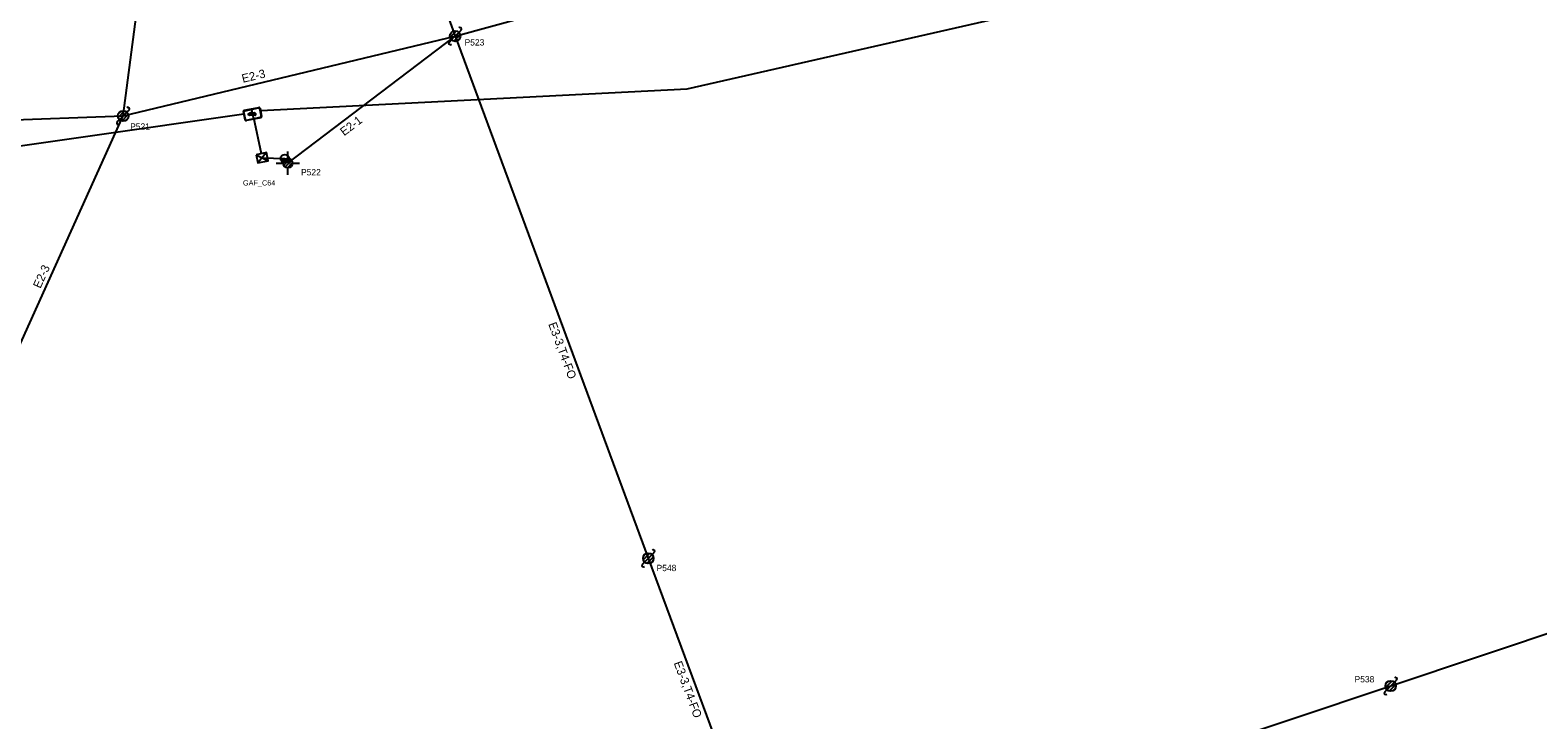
# Model space of a CAD drawing. Extents: x 1614474 to 1865144, y 1098877 to 1212550.
# Drawn here: x 1812913 to 1813627, y 1190021 to 1190349 of the extents above; entities that cross this region are included whole.
import ezdxf

# ---------------------------------------------------------------- set-up
doc = ezdxf.new("R2010")
doc.units = 0
for name, color, linetype in [('BFUSER_CABINET', 7, 'Continuous'), ('BFUSER_DUCTENCLOSURE', 7, 'Continuous'), ('BFUSER_FIBERNODE', 7, 'Continuous'), ('BFUSER_FIBERNODENAME', 7, 'Continuous'), ('BFUSER_FIBERSPAN', 7, 'Continuous'), ('BFUSER_FIBERSPLICEENCLOSURE', 7, 'Continuous'), ('RD_EX_SU_Ovhd', 7, 'Continuous'), ('RD_EX_SU_Pole', 7, 'Continuous'), ('RD_EX_SU_TX_Pole', 7, 'Continuous')]:
    doc.layers.add(name, color=color, linetype=linetype)

msp = doc.modelspace()

# ---------------------------------------------------------------- linework, layer by layer
at = {"layer": 'BFUSER_CABINET'}
for p, q in [((1813024.48, 1190290.59), (1813020.44, 1190285.62)), ((1813019.59, 1190289.53), (1813025.33, 1190286.68))]:
    msp.add_line(p, q, dxfattribs=at)
msp.add_lwpolyline([(1813019.59, 1190289.53), (1813020.44, 1190285.62), (1813025.33, 1190286.68), (1813024.48, 1190290.59)], close=True, dxfattribs=at)
at = {"layer": 'BFUSER_DUCTENCLOSURE'}
msp.add_line((1813017.49, 1190311.04), (1813018.37, 1190306.62), dxfattribs=at)
for points in [[(1813014.01, 1190310.6), (1813020.88, 1190311.96)], [(1813014.19, 1190310.39), (1813020.79, 1190311.69)], [(1813021.26, 1190311.38), (1813021.98, 1190307.74)], [(1813021.46, 1190311.57), (1813022.24, 1190307.64)], [(1813014.39, 1190306.09), (1813013.62, 1190310.02)], [(1813014.59, 1190306.28), (1813013.87, 1190309.92)], [(1813021.85, 1190307.06), (1813014.98, 1190305.7)], [(1813015.06, 1190305.97), (1813021.67, 1190307.27)]]:
    msp.add_lwpolyline(points, dxfattribs=at)
for centre, radius, start, end in [((1813020.87, 1190311.3), 0.4, 11.19335, 101.19335), ((1813020.97, 1190311.47), 0.5, 11.19335, 101.19335), ((1813014.11, 1190310.11), 0.5, 101.19335, 191.19335), ((1813014.27, 1190310), 0.4, 101.19335, 191.19335), ((1813014.88, 1190306.19), 0.5, 191.19335, 281.19335), ((1813014.99, 1190306.36), 0.4, 191.19335, 281.19335), ((1813021.59, 1190307.67), 0.4, 281.19335, 11.19335), ((1813021.75, 1190307.55), 0.5, 281.19335, 11.19335)]:
    msp.add_arc(centre, radius, start, end, dxfattribs=at)
at = {"layer": 'BFUSER_FIBERNODE'}
msp.add_line((1813031.22, 1190287.74), (1813035.22, 1190287.58), dxfattribs=at)
msp.add_lwpolyline([(1813032.43, 1190287.69), (1813034.07, 1190287.62), (1813034.04, 1190286.91), (1813032.4, 1190286.98)], close=True, dxfattribs=at)
msp.add_circle((1813033.22, 1190287.66), 2, dxfattribs=at)
msp.add_arc((1813033.24, 1190287.5), 0.992, 211.48833, 323.77828, dxfattribs=at)
at = {"layer": 'BFUSER_FIBERSPAN'}
for p, q in [((1813018.33, 1190307.12), (1813022.02, 1190290.12)), ((1813022.46, 1190288.1), (1813033.25, 1190287.66))]:
    msp.add_line(p, q, dxfattribs=at)
for points in [[(1813021.8, 1190310.46), (1813223.92, 1190320.85), (1813621.25, 1190411.3), (1813662.64, 1190459.12), (1813805.72, 1190484.42), (1814655.93, 1190840.63), (1815093.55, 1191021.9)], [(1810578.78, 1190184.92), (1812435.06, 1190250.22), (1812539.61, 1190260.56), (1812620.02, 1190277.93), (1812674.32, 1190298.05), (1812789.69, 1190276.78), (1813013.78, 1190308.92)]]:
    msp.add_lwpolyline(points, dxfattribs=at)
at = {"layer": 'BFUSER_FIBERSPLICEENCLOSURE'}
for p, q in [((1813015.96, 1190309.07), (1813015.98, 1190309.07)), ((1813015.97, 1190308.94), (1813015.96, 1190309.07)), ((1813015.97, 1190309.09), (1813016.34, 1190309.1)), ((1813015.98, 1190308.92), (1813015.97, 1190309.09)), ((1813015.98, 1190308.94), (1813015.97, 1190308.94)), ((1813015.97, 1190308.85), (1813015.99, 1190308.85)), ((1813015.98, 1190308.73), (1813015.97, 1190308.85)), ((1813015.98, 1190309.07), (1813015.98, 1190308.94)), ((1813016.34, 1190308.94), (1813015.98, 1190308.92)), ((1813015.99, 1190308.73), (1813015.98, 1190308.73)), ((1813015.98, 1190308.65), (1813016, 1190308.66)), ((1813016, 1190308.26), (1813015.98, 1190308.65)), ((1813015.99, 1190308.87), (1813016.35, 1190308.89)), ((1813015.99, 1190308.71), (1813015.99, 1190308.87)), ((1813015.99, 1190308.85), (1813015.99, 1190308.73)), ((1813016.36, 1190308.73), (1813015.99, 1190308.71)), ((1813016, 1190308.67), (1813016.35, 1190308.69)), ((1813016.02, 1190308.24), (1813016, 1190308.67)), ((1813016, 1190308.66), (1813016.02, 1190308.26)), ((1813016.02, 1190308.26), (1813016, 1190308.26)), ((1813016.38, 1190308.26), (1813016.02, 1190308.24)), ((1813016.33, 1190308.94), (1813016.34, 1190308.89)), ((1813016.34, 1190308.73), (1813016.41, 1190308.25)), ((1813016.41, 1190308.19), (1813016.35, 1190309.28)), ((1813016.36, 1190309.25), (1813016.46, 1190309.26)), ((1813016.41, 1190308.2), (1813016.36, 1190309.25)), ((1813016.52, 1190308.21), (1813016.41, 1190308.2)), ((1813016.45, 1190309.42), (1813016.62, 1190309.43)), ((1813016.52, 1190308.09), (1813016.45, 1190309.42)), ((1813016.46, 1190309.26), (1813016.52, 1190308.21)), ((1813016.68, 1190308.09), (1813016.52, 1190308.09)), ((1813016.62, 1190309.32), (1813018.8, 1190309.43)), ((1813016.62, 1190309.43), (1813016.68, 1190308.09)), ((1813016.62, 1190309.25), (1813018.8, 1190309.36)), ((1813019.21, 1190308.4), (1813016.67, 1190308.27)), ((1813019.22, 1190308.33), (1813016.68, 1190308.2)), ((1813017.04, 1190309.43), (1813017.01, 1190309.43)), ((1813017.01, 1190309.43), (1813017.02, 1190309.34)), ((1813017.02, 1190309.34), (1813017.04, 1190309.34)), ((1813017.04, 1190309.34), (1813017.04, 1190309.43)), ((1813017.35, 1190309.45), (1813017.33, 1190309.45)), ((1813017.33, 1190309.45), (1813017.33, 1190309.36)), ((1813017.33, 1190309.36), (1813017.36, 1190309.36)), ((1813017.36, 1190309.36), (1813017.35, 1190309.45)), ((1813018.16, 1190309.49), (1813018.14, 1190309.49)), ((1813018.14, 1190309.49), (1813018.14, 1190309.4)), ((1813018.14, 1190309.4), (1813018.17, 1190309.4)), ((1813018.17, 1190309.4), (1813018.16, 1190309.49)), ((1813018.48, 1190309.51), (1813018.46, 1190309.5)), ((1813018.46, 1190309.5), (1813018.46, 1190309.41)), ((1813018.46, 1190309.41), (1813018.49, 1190309.42)), ((1813018.49, 1190309.42), (1813018.48, 1190309.51)), ((1813018.8, 1190309.36), (1813018.81, 1190309.23)), ((1813018.87, 1190309.37), (1813018.88, 1190309.24)), ((1813018.95, 1190309.17), (1813019.17, 1190309.18)), ((1813018.95, 1190309.1), (1813019.18, 1190309.11)), ((1813019.18, 1190309.11), (1813019.21, 1190308.4)), ((1813019.25, 1190309.11), (1813019.28, 1190308.4))]:
    msp.add_line(p, q, dxfattribs=at)
for centre, radius, start, end in [((1813016.34, 1190309.13), 0.0265, 272.91733, 3.6076), ((1813016.35, 1190308.92), 0.0265, 2.22705, 92.91733), ((1813016.35, 1190308.92), 0.0265, 272.91733, 3.6076), ((1813016.36, 1190308.7), 0.0265, 2.22705, 92.91733), ((1813016.38, 1190308.23), 0.0265, 2.22705, 92.91733), ((1813018.8, 1190309.36), 0.0694, 2.91733, 92.91733), ((1813018.95, 1190309.24), 0.139, 182.91733, 272.91733), ((1813018.84, 1190309), 0.42, 21.79949, 89.92426), ((1813018.84, 1190309), 0.392, 27.96324, 86.87505), ((1813018.95, 1190309.24), 0.0694, 182.91733, 272.91733), ((1813019.18, 1190309.11), 0.0694, 2.86898, 92.91733), ((1813019.21, 1190308.4), 0.0694, 272.91733, 2.86898), ((1813018.49, 1190308.72), 0.857, 334.92788, 27.7606)]:
    msp.add_arc(centre, radius, start, end, dxfattribs=at)
at = {"layer": 'RD_EX_SU_Ovhd'}
for p, q in [((1813048.73, 1190524.49), (1813113.89, 1190345.79)), ((1812956.62, 1190307.89), (1812983.08, 1190510.11)), ((1813113.89, 1190345.79), (1813303.67, 1190398.31)), ((1812956.62, 1190307.89), (1813113.89, 1190345.79)), ((1813034.71, 1190285.54), (1813113.89, 1190345.79)), ((1813113.89, 1190345.79), (1813205.47, 1190098.07)), ((1812695.4, 1190298.6), (1812956.62, 1190307.89)), ((1812873.11, 1190122.95), (1812956.62, 1190307.89)), ((1813557.25, 1190037.52), (1813795.78, 1190117.77)), ((1813205.47, 1190098.07), (1813255.96, 1189961.68)), ((1813319.93, 1189958.41), (1813557.25, 1190037.52))]:
    msp.add_line(p, q, dxfattribs=at)
at = {"layer": 'RD_EX_SU_Pole'}
for p, q in [((1813111.47, 1190345.15), (1813114.53, 1190348.21)), ((1813112.12, 1190344.03), (1813115.65, 1190347.56)), ((1813115.65, 1190347.56), (1813116.71, 1190348.62)), ((1813111.06, 1190342.97), (1813112.12, 1190344.03)), ((1813113.24, 1190343.38), (1813116.3, 1190346.44)), ((1812953.79, 1190305.06), (1812954.85, 1190306.12)), ((1812954.21, 1190307.24), (1812957.27, 1190310.3)), ((1812954.85, 1190306.12), (1812958.39, 1190309.66)), ((1812955.97, 1190305.47), (1812959.04, 1190308.53)), ((1812958.39, 1190309.66), (1812959.45, 1190310.72)), ((1813034.71, 1190287.76), (1813034.71, 1190291.07)), ((1813029.18, 1190285.54), (1813032.49, 1190285.54)), ((1813032.49, 1190285.68), (1813034.58, 1190287.75)), ((1813032.74, 1190284.51), (1813035.74, 1190287.5)), ((1813033.4, 1190283.75), (1813036.5, 1190286.85)), ((1813034.41, 1190283.35), (1813036.9, 1190285.84)), ((1813034.71, 1190280.01), (1813034.71, 1190283.32)), ((1813036.92, 1190285.54), (1813040.23, 1190285.54)), ((1813203.05, 1190097.42), (1813206.12, 1190100.49)), ((1813203.7, 1190096.3), (1813207.24, 1190099.84)), ((1813204.82, 1190095.66), (1813207.88, 1190098.72)), ((1813207.24, 1190099.84), (1813208.3, 1190100.9)), ((1813202.64, 1190095.24), (1813203.7, 1190096.3)), ((1813554.83, 1190036.87), (1813557.89, 1190039.93)), ((1813559.01, 1190039.28), (1813560.07, 1190040.34)), ((1813554.42, 1190034.69), (1813555.48, 1190035.75)), ((1813555.48, 1190035.75), (1813559.01, 1190039.28)), ((1813556.6, 1190035.1), (1813559.66, 1190038.16))]:
    msp.add_line(p, q, dxfattribs=at)
for centre, radius in [((1813113.89, 1190345.79), 2.5), ((1812956.62, 1190307.89), 2.5), ((1813034.71, 1190285.54), 2.22), ((1813205.47, 1190098.07), 2.5), ((1813557.25, 1190037.52), 2.5)]:
    msp.add_circle(centre, radius, dxfattribs=at)
for centre, start, end in [((1813116.18, 1190349.15), 315, 135), ((1813111.59, 1190342.43), 135, 315), ((1812958.92, 1190311.25), 315, 135), ((1812954.32, 1190304.53), 135, 315), ((1813207.77, 1190101.43), 315, 135), ((1813203.17, 1190094.71), 135, 315), ((1813559.54, 1190040.88), 315, 135), ((1813554.95, 1190034.16), 135, 315)]:
    msp.add_arc(centre, 0.75, start, end, dxfattribs=at)

# ---------------------------------------------------------------- texts
at = {"layer": 'BFUSER_FIBERNODENAME'}
msp.add_text('GAF_C64', height=2.5, rotation=0.00021, dxfattribs=at).set_placement((1813013.38, 1190274.92))
at = {"layer": 'RD_EX_SU_Ovhd'}
for s, rotation, p in [('E2-3', 13.55164, (1813013.34, 1190323.62)), ('E2-1', 37.26998, (1813061.31, 1190298.25)), ('E2-3', 65.69786, (1812917.37, 1190225.81)), ('E3-3,T4-FO', 290.28933, (1813157.99, 1190209.19)), ('E3-3,T4-FO', 290.31492, (1813217.45, 1190048.42))]:
    msp.add_text(s, height=4, rotation=rotation, dxfattribs=at).set_placement(p)
at = {"layer": 'RD_EX_SU_TX_Pole'}
for s, p in [('P523', (1813118.39, 1190341.32)), ('P521', (1812959.92, 1190301.4)), ('P522', (1813040.9, 1190279.71)), ('P548', (1813209.37, 1190091.99)), ('P538', (1813540.14, 1190039.21))]:
    msp.add_text(s, height=3, dxfattribs=at).set_placement(p)

doc.saveas('drawing.dxf')
